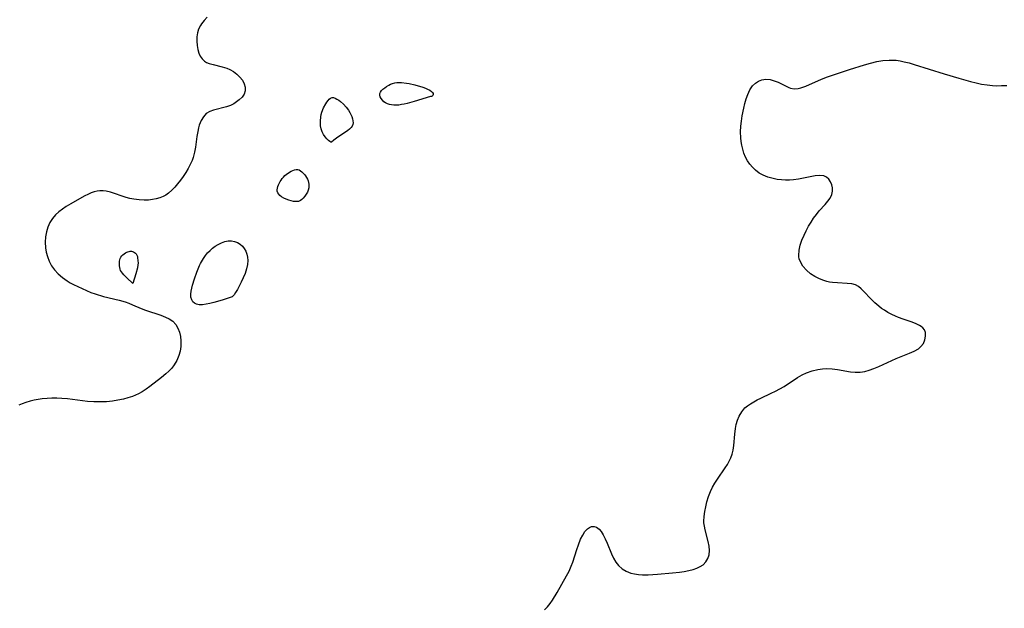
# Model space of a CAD drawing. Header units: metres. Extents: x 1073367 to 1082519, y 1569854 to 1574957.
# Tile 368 of 656: x 1076024 to 1076322, y 1574288 to 1574466. Entities that reach past the tile are written whole.
import ezdxf

# ---------------------------------------------------------------- set-up
doc = ezdxf.new("R2010")
doc.units = ezdxf.units.M
doc.layers.add('CGG_CurvaNivelLidar_v1', color=253, linetype='Continuous', lineweight=30)

msp = doc.modelspace()

# ---------------------------------------------------------------- linework, layer by layer
at = {"layer": 'CGG_CurvaNivelLidar_v1'}
for p, q in [((1076080.9846, 1574466.4441, 66.5), (1076080.0432, 1574465.463, 66.5)), ((1076078.9227, 1574463.9464, 66.5), (1076078.3393, 1574462.7875, 66.5)), ((1076079.2361, 1574464.4259, 66.5), (1076078.9227, 1574463.9464, 66.5)), ((1076080.0432, 1574465.463, 66.5), (1076079.2361, 1574464.4259, 66.5)), ((1076078.018, 1574461.6685, 66.5), (1076077.8409, 1574460.432, 66.5)), ((1076078.3393, 1574462.7875, 66.5), (1076078.018, 1574461.6685, 66.5)), ((1076077.8409, 1574460.432, 66.5), (1076077.7989, 1574459.1641, 66.5)), ((1076077.7989, 1574459.1641, 66.5), (1076077.8831, 1574457.8996, 66.5)), ((1076077.8831, 1574457.8996, 66.5), (1076078.093, 1574456.6739, 66.5)), ((1076078.093, 1574456.6739, 66.5), (1076078.4368, 1574455.5244, 66.5)), ((1076078.4368, 1574455.5244, 66.5), (1076078.8313, 1574454.6584, 66.5)), ((1076078.8313, 1574454.6584, 66.5), (1076079.3982, 1574453.8025, 66.5)), ((1076079.3982, 1574453.8025, 66.5), (1076080.1052, 1574453.1213, 66.5)), ((1076080.1052, 1574453.1213, 66.5), (1076080.7746, 1574452.7261, 66.5)), ((1076080.7746, 1574452.7261, 66.5), (1076081.5323, 1574452.4231, 66.5)), ((1076081.5323, 1574452.4231, 66.5), (1076082.7795, 1574452.0612, 66.5)), ((1076082.7795, 1574452.0612, 66.5), (1076085.5144, 1574451.3975, 66.5)), ((1076275.3637, 1574450.6369, 67), (1076279.8632, 1574452.0385, 67)), ((1076279.8632, 1574452.0385, 67), (1076281.7048, 1574452.5547, 67)), ((1076281.7048, 1574452.5547, 67), (1076283.5484, 1574452.9871, 67)), ((1076283.5484, 1574452.9871, 67), (1076285.4215, 1574453.3003, 67)), ((1076285.4215, 1574453.3003, 67), (1076287.2948, 1574453.4493, 67)), ((1076287.2948, 1574453.4493, 67), (1076288.3715, 1574453.4433, 67)), ((1076288.3715, 1574453.4433, 67), (1076289.4288, 1574453.3651, 67)), ((1076289.4288, 1574453.3651, 67), (1076290.6289, 1574453.194, 67)), ((1076290.6289, 1574453.194, 67), (1076291.8246, 1574452.9517, 67)), ((1076291.8246, 1574452.9517, 67), (1076293.364, 1574452.5608, 67)), ((1076293.364, 1574452.5608, 67), (1076294.9036, 1574452.1098, 67)), ((1076294.9036, 1574452.1098, 67), (1076303.9904, 1574449.2336, 67)), ((1076085.5144, 1574451.3975, 66.5), (1076086.8854, 1574450.9781, 66.5)), ((1076086.8854, 1574450.9781, 66.5), (1076087.7855, 1574450.6117, 66.5)), ((1076087.7855, 1574450.6117, 66.5), (1076088.9269, 1574449.9701, 66.5)), ((1076088.9269, 1574449.9701, 66.5), (1076089.9584, 1574449.1868, 66.5)), ((1076089.9584, 1574449.1868, 66.5), (1076090.8604, 1574448.2975, 66.5)), ((1076268.6345, 1574448.3285, 67), (1076270.4515, 1574448.9942, 67)), ((1076270.4515, 1574448.9942, 67), (1076275.3637, 1574450.6369, 67)), ((1076303.9904, 1574449.2336, 67), (1076308.4464, 1574447.9419, 67)), ((1076090.8604, 1574448.2975, 66.5), (1076091.605, 1574447.3328, 66.5)), ((1076091.605, 1574447.3328, 66.5), (1076092.1746, 1574446.2797, 66.5)), ((1076092.1746, 1574446.2797, 66.5), (1076092.4914, 1574445.2125, 66.5)), ((1076135.2548, 1574445.4758, 66.5), (1076135.878, 1574445.8271, 66.5)), ((1076135.878, 1574445.8271, 66.5), (1076136.4665, 1574446.1048, 66.5)), ((1076136.4665, 1574446.1048, 66.5), (1076137.0773, 1574446.3409, 66.5)), ((1076137.0773, 1574446.3409, 66.5), (1076137.706, 1574446.5264, 66.5)), ((1076137.706, 1574446.5264, 66.5), (1076138.3499, 1574446.6492, 66.5)), ((1076138.3499, 1574446.6492, 66.5), (1076139.0713, 1574446.7007, 66.5)), ((1076139.0713, 1574446.7007, 66.5), (1076139.8043, 1574446.6801, 66.5)), ((1076139.8043, 1574446.6801, 66.5), (1076141.2907, 1574446.4902, 66.5)), ((1076141.2907, 1574446.4902, 66.5), (1076142.1129, 1574446.3303, 66.5)), ((1076142.1129, 1574446.3303, 66.5), (1076143.7571, 1574445.9418, 66.5)), ((1076143.7571, 1574445.9418, 66.5), (1076146.1873, 1574445.2571, 66.5)), ((1076245.2103, 1574444.4641, 67), (1076246.0203, 1574445.6682, 67)), ((1076246.0203, 1574445.6682, 67), (1076246.8448, 1574446.4872, 67)), ((1076246.8448, 1574446.4872, 67), (1076247.7813, 1574447.1047, 67)), ((1076247.7813, 1574447.1047, 67), (1076248.8057, 1574447.496, 67)), ((1076248.8057, 1574447.496, 67), (1076250.0309, 1574447.6435, 67)), ((1076250.0309, 1574447.6435, 67), (1076251.2958, 1574447.5273, 67)), ((1076251.2958, 1574447.5273, 67), (1076252.5574, 1574447.1972, 67)), ((1076252.5574, 1574447.1972, 67), (1076253.7269, 1574446.7259, 67)), ((1076253.7269, 1574446.7259, 67), (1076255.943, 1574445.6149, 67)), ((1076255.943, 1574445.6149, 67), (1076256.9875, 1574445.1249, 67)), ((1076262.0597, 1574445.5298, 67), (1076266.8695, 1574447.627, 67)), ((1076266.8695, 1574447.627, 67), (1076268.6345, 1574448.3285, 67)), ((1076308.4464, 1574447.9419, 67), (1076311.8945, 1574447.0009, 67)), ((1076311.8945, 1574447.0009, 67), (1076313.603, 1574446.5747, 67)), ((1076313.603, 1574446.5747, 67), (1076315.3131, 1574446.2021, 67)), ((1076315.3131, 1574446.2021, 67), (1076317.0282, 1574445.9105, 67)), ((1076317.0282, 1574445.9105, 67), (1076318.6063, 1574445.7413, 67)), ((1076318.6063, 1574445.7413, 67), (1076319.8118, 1574445.6883, 67)), ((1076319.8118, 1574445.6883, 67), (1076321.3554, 1574445.7027, 67)), ((1076321.3554, 1574445.7027, 67), (1076322.9053, 1574445.7857, 67)), ((1076092.1505, 1574443.1794, 66.5), (1076091.5093, 1574442.2533, 66.5)), ((1076092.4983, 1574444.1688, 66.5), (1076092.1505, 1574443.1794, 66.5)), ((1076092.4914, 1574445.2125, 66.5), (1076092.4983, 1574444.1688, 66.5)), ((1076133.2095, 1574442.7844, 66.5), (1076133.2147, 1574443.2853, 66.5)), ((1076133.3523, 1574442.2747, 66.5), (1076133.2095, 1574442.7844, 66.5)), ((1076133.2147, 1574443.2853, 66.5), (1076133.3961, 1574443.7718, 66.5)), ((1076133.3961, 1574443.7718, 66.5), (1076133.7236, 1574444.2348, 66.5)), ((1076133.7236, 1574444.2348, 66.5), (1076134.16, 1574444.6745, 66.5)), ((1076134.16, 1574444.6745, 66.5), (1076134.6772, 1574445.0895, 66.5)), ((1076134.6772, 1574445.0895, 66.5), (1076135.2548, 1574445.4758, 66.5)), ((1076146.1873, 1574445.2571, 66.5), (1076146.994, 1574444.9637, 66.5)), ((1076146.994, 1574444.9637, 66.5), (1076147.6754, 1574444.6632, 66.5)), ((1076147.6754, 1574444.6632, 66.5), (1076148.286, 1574444.3338, 66.5)), ((1076148.286, 1574444.3338, 66.5), (1076148.8456, 1574443.9367, 66.5)), ((1076148.8456, 1574443.9367, 66.5), (1076149.1557, 1574443.6154, 66.5)), ((1076149.2271, 1574442.7664, 66.5), (1076149.0277, 1574442.5713, 66.5)), ((1076149.1557, 1574443.6154, 66.5), (1076149.3256, 1574443.3022, 66.5)), ((1076149.3436, 1574443.0111, 66.5), (1076149.2271, 1574442.7664, 66.5)), ((1076149.3256, 1574443.3022, 66.5), (1076149.3436, 1574443.0111, 66.5)), ((1076244.0871, 1574441.7371, 67), (1076244.5558, 1574443.0658, 67)), ((1076244.5558, 1574443.0658, 67), (1076245.2103, 1574444.4641, 67)), ((1076256.9875, 1574445.1249, 67), (1076257.4408, 1574444.949, 67)), ((1076257.4408, 1574444.949, 67), (1076258.5806, 1574444.6991, 67)), ((1076258.5806, 1574444.6991, 67), (1076259.8114, 1574444.8032, 67)), ((1076259.8114, 1574444.8032, 67), (1076260.6343, 1574445.0142, 67)), ((1076260.6343, 1574445.0142, 67), (1076262.0597, 1574445.5298, 67)), ((1076088.0527, 1574439.7506, 66.5), (1076086.7982, 1574439.2941, 66.5)), ((1076088.9919, 1574440.2215, 66.5), (1076088.0527, 1574439.7506, 66.5)), ((1076089.8616, 1574440.7761, 66.5), (1076088.9919, 1574440.2215, 66.5)), ((1076090.6501, 1574441.3951, 66.5), (1076089.8616, 1574440.7761, 66.5)), ((1076091.5093, 1574442.2533, 66.5), (1076090.6501, 1574441.3951, 66.5)), ((1076116.1956, 1574438.964, 66.5), (1076116.8227, 1574440.1882, 66.5)), ((1076116.8227, 1574440.1882, 66.5), (1076117.1653, 1574440.7414, 66.5)), ((1076117.1653, 1574440.7414, 66.5), (1076117.5259, 1574441.2361, 66.5)), ((1076117.5259, 1574441.2361, 66.5), (1076117.906, 1574441.6509, 66.5)), ((1076117.906, 1574441.6509, 66.5), (1076118.309, 1574441.9575, 66.5)), ((1076118.309, 1574441.9575, 66.5), (1076118.7404, 1574442.1189, 66.5)), ((1076118.7404, 1574442.1189, 66.5), (1076119.2134, 1574442.1034, 66.5)), ((1076119.2134, 1574442.1034, 66.5), (1076119.713, 1574441.9389, 66.5)), ((1076119.713, 1574441.9389, 66.5), (1076120.2306, 1574441.6647, 66.5)), ((1076120.2306, 1574441.6647, 66.5), (1076120.7587, 1574441.31, 66.5)), ((1076120.7587, 1574441.31, 66.5), (1076121.2907, 1574440.8963, 66.5)), ((1076121.2907, 1574440.8963, 66.5), (1076122.207, 1574440.0741, 66.5)), ((1076122.207, 1574440.0741, 66.5), (1076123.0646, 1574439.1509, 66.5)), ((1076133.6126, 1574441.7721, 66.5), (1076133.3523, 1574442.2747, 66.5)), ((1076133.9692, 1574441.2937, 66.5), (1076133.6126, 1574441.7721, 66.5)), ((1076134.409, 1574440.8588, 66.5), (1076133.9692, 1574441.2937, 66.5)), ((1076134.9262, 1574440.4908, 66.5), (1076134.409, 1574440.8588, 66.5)), ((1076135.4962, 1574440.2179, 66.5), (1076134.9262, 1574440.4908, 66.5)), ((1076136.1203, 1574440.0195, 66.5), (1076135.4962, 1574440.2179, 66.5)), ((1076136.7836, 1574439.8862, 66.5), (1076136.1203, 1574440.0195, 66.5)), ((1076137.4744, 1574439.8125, 66.5), (1076136.7836, 1574439.8862, 66.5)), ((1076138.1834, 1574439.798, 66.5), (1076137.4744, 1574439.8125, 66.5)), ((1076138.9656, 1574439.8489, 66.5), (1076138.1834, 1574439.798, 66.5)), ((1076139.7559, 1574439.9554, 66.5), (1076138.9656, 1574439.8489, 66.5)), ((1076140.5722, 1574440.1093, 66.5), (1076139.7559, 1574439.9554, 66.5)), ((1076141.502, 1574440.3269, 66.5), (1076140.5722, 1574440.1093, 66.5)), ((1076143.5729, 1574440.891, 66.5), (1076141.502, 1574440.3269, 66.5)), ((1076148.5, 1574442.391, 66.5), (1076143.5729, 1574440.891, 66.5)), ((1076148.6342, 1574442.3906, 66.5), (1076148.5, 1574442.391, 66.5)), ((1076148.7997, 1574442.4405, 66.5), (1076148.6342, 1574442.3906, 66.5)), ((1076149.0277, 1574442.5713, 66.5), (1076148.7997, 1574442.4405, 66.5)), ((1076243.3486, 1574438.877, 67), (1076243.6899, 1574440.3328, 67)), ((1076243.6899, 1574440.3328, 67), (1076244.0871, 1574441.7371, 67)), ((1076080.6822, 1574437.2452, 66.5), (1076079.7996, 1574436.3118, 66.5)), ((1076081.7158, 1574437.8632, 66.5), (1076080.6822, 1574437.2452, 66.5)), ((1076082.902, 1574438.2949, 66.5), (1076081.7158, 1574437.8632, 66.5)), ((1076086.7982, 1574439.2941, 66.5), (1076082.902, 1574438.2949, 66.5)), ((1076115.3492, 1574436.3092, 66.5), (1076115.479, 1574436.951, 66.5)), ((1076115.479, 1574436.951, 66.5), (1076115.6759, 1574437.64, 66.5)), ((1076115.6759, 1574437.64, 66.5), (1076116.1956, 1574438.964, 66.5)), ((1076123.0646, 1574439.1509, 66.5), (1076123.7252, 1574438.2437, 66.5)), ((1076123.7252, 1574438.2437, 66.5), (1076124.0903, 1574437.6241, 66.5)), ((1076124.0903, 1574437.6241, 66.5), (1076124.4131, 1574436.9902, 66.5)), ((1076124.4131, 1574436.9902, 66.5), (1076124.6902, 1574436.3515, 66.5)), ((1076242.8844, 1574436.5518, 67), (1076243.3486, 1574438.877, 67)), ((1076078.5862, 1574433.7765, 66.5), (1076078.3417, 1574432.908, 66.5)), ((1076079.1121, 1574435.1348, 66.5), (1076078.5862, 1574433.7765, 66.5)), ((1076079.7996, 1574436.3118, 66.5), (1076079.1121, 1574435.1348, 66.5)), ((1076115.2099, 1574434.3243, 66.5), (1076115.2133, 1574435.0018, 66.5)), ((1076115.2865, 1574433.5831, 66.5), (1076115.2099, 1574434.3243, 66.5)), ((1076115.2133, 1574435.0018, 66.5), (1076115.3492, 1574436.3092, 66.5)), ((1076124.6902, 1574436.3515, 66.5), (1076124.9128, 1574435.7172, 66.5)), ((1076125.0609, 1574433.9445, 66.5), (1076124.8596, 1574433.47, 66.5)), ((1076124.9128, 1574435.7172, 66.5), (1076125.0659, 1574435.0968, 66.5)), ((1076125.1264, 1574434.5014, 66.5), (1076125.0609, 1574433.9445, 66.5)), ((1076125.0659, 1574435.0968, 66.5), (1076125.1264, 1574434.5014, 66.5)), ((1076242.4473, 1574433.4317, 67), (1076242.6271, 1574434.9994, 67)), ((1076242.6271, 1574434.9994, 67), (1076242.8844, 1574436.5518, 67)), ((1076078.1079, 1574431.8152, 66.5), (1076077.8697, 1574430.29, 66.5)), ((1076078.3417, 1574432.908, 66.5), (1076078.1079, 1574431.8152, 66.5)), ((1076115.477, 1574432.683, 66.5), (1076115.2865, 1574433.5831, 66.5)), ((1076115.7715, 1574431.7846, 66.5), (1076115.477, 1574432.683, 66.5)), ((1076116.1624, 1574430.9363, 66.5), (1076115.7715, 1574431.7846, 66.5)), ((1076116.6383, 1574430.1835, 66.5), (1076116.1624, 1574430.9363, 66.5)), ((1076122.7726, 1574431.5934, 66.5), (1076120.528, 1574430.0837, 66.5)), ((1076123.4715, 1574432.0951, 66.5), (1076122.7726, 1574431.5934, 66.5)), ((1076124.0756, 1574432.5779, 66.5), (1076123.4715, 1574432.0951, 66.5)), ((1076124.5414, 1574433.0313, 66.5), (1076124.0756, 1574432.5779, 66.5)), ((1076124.8596, 1574433.47, 66.5), (1076124.5414, 1574433.0313, 66.5)), ((1076242.3769, 1574431.6899, 67), (1076242.4473, 1574433.4317, 67)), ((1076242.4443, 1574429.9532, 67), (1076242.3769, 1574431.6899, 67)), ((1076077.8697, 1574430.29, 66.5), (1076077.4558, 1574427.1371, 66.5)), ((1076117.1379, 1574429.5952, 66.5), (1076116.6383, 1574430.1835, 66.5)), ((1076117.6336, 1574429.1316, 66.5), (1076117.1379, 1574429.5952, 66.5)), ((1076118.0652, 1574428.7993, 66.5), (1076117.6336, 1574429.1316, 66.5)), ((1076118.3735, 1574428.6063, 66.5), (1076118.0652, 1574428.7993, 66.5)), ((1076118.5, 1574428.565, 66.5), (1076118.3735, 1574428.6063, 66.5)), ((1076118.564, 1574428.6551, 66.5), (1076118.5, 1574428.565, 66.5)), ((1076119.278, 1574429.2048, 66.5), (1076118.564, 1574428.6551, 66.5)), ((1076120.528, 1574430.0837, 66.5), (1076119.278, 1574429.2048, 66.5)), ((1076242.5641, 1574428.8214, 67), (1076242.4443, 1574429.9532, 67)), ((1076242.7416, 1574427.7059, 67), (1076242.5641, 1574428.8214, 67)), ((1076243.0143, 1574426.4629, 67), (1076242.7416, 1574427.7059, 67)), ((1076077.1735, 1574425.5599, 66.5), (1076076.7657, 1574424.0148, 66.5)), ((1076077.4558, 1574427.1371, 66.5), (1076077.1735, 1574425.5599, 66.5)), ((1076243.3727, 1574425.26, 67), (1076243.0143, 1574426.4629, 67)), ((1076243.8331, 1574424.11, 67), (1076243.3727, 1574425.26, 67)), ((1076075.8586, 1574421.8319, 66.5), (1076075.1947, 1574420.6073, 66.5)), ((1076076.4294, 1574423.0909, 66.5), (1076075.8586, 1574421.8319, 66.5)), ((1076076.7657, 1574424.0148, 66.5), (1076076.4294, 1574423.0909, 66.5)), ((1076244.4236, 1574423.0028, 67), (1076243.8331, 1574424.11, 67)), ((1076245.1263, 1574421.9705, 67), (1076244.4236, 1574423.0028, 67)), ((1076245.93, 1574421.0201, 67), (1076245.1263, 1574421.9705, 67)), ((1076074.4606, 1574419.414, 66.5), (1076073.6759, 1574418.2509, 66.5)), ((1076075.1947, 1574420.6073, 66.5), (1076074.4606, 1574419.414, 66.5)), ((1076104.4438, 1574418.4797, 66.5), (1076104.9035, 1574418.8645, 66.5)), ((1076104.9035, 1574418.8645, 66.5), (1076105.8817, 1574419.5362, 66.5)), ((1076105.8817, 1574419.5362, 66.5), (1076106.385, 1574419.8183, 66.5)), ((1076106.385, 1574419.8183, 66.5), (1076106.8896, 1574420.0546, 66.5)), ((1076106.8896, 1574420.0546, 66.5), (1076107.3898, 1574420.2317, 66.5)), ((1076107.3898, 1574420.2317, 66.5), (1076107.8798, 1574420.33, 66.5)), ((1076107.8798, 1574420.33, 66.5), (1076108.3528, 1574420.3228, 66.5)), ((1076108.3528, 1574420.3228, 66.5), (1076108.7942, 1574420.1912, 66.5)), ((1076108.7942, 1574420.1912, 66.5), (1076109.2152, 1574419.9569, 66.5)), ((1076109.2152, 1574419.9569, 66.5), (1076109.618, 1574419.6454, 66.5)), ((1076109.618, 1574419.6454, 66.5), (1076110.0028, 1574419.2761, 66.5)), ((1076110.0028, 1574419.2761, 66.5), (1076110.368, 1574418.863, 66.5)), ((1076110.368, 1574418.863, 66.5), (1076110.7097, 1574418.416, 66.5)), ((1076246.9084, 1574420.0912, 67), (1076245.93, 1574421.0201, 67)), ((1076247.9859, 1574419.2819, 67), (1076246.9084, 1574420.0912, 67)), ((1076249.1553, 1574418.6085, 67), (1076247.9859, 1574419.2819, 67)), ((1076072.007, 1574416.0363, 66.5), (1076071.1289, 1574415.0073, 66.5)), ((1076072.8566, 1574417.1223, 66.5), (1076072.007, 1574416.0363, 66.5)), ((1076073.6759, 1574418.2509, 66.5), (1076072.8566, 1574417.1223, 66.5)), ((1076102.5232, 1574415.6885, 66.5), (1076103.0206, 1574416.6787, 66.5)), ((1076103.0206, 1574416.6787, 66.5), (1076103.3192, 1574417.1603, 66.5)), ((1076103.3192, 1574417.1603, 66.5), (1076103.6502, 1574417.6234, 66.5)), ((1076103.6502, 1574417.6234, 66.5), (1076104.017, 1574418.0593, 66.5)), ((1076104.017, 1574418.0593, 66.5), (1076104.4438, 1574418.4797, 66.5)), ((1076110.7097, 1574418.416, 66.5), (1076111.0213, 1574417.9414, 66.5)), ((1076111.0213, 1574417.9414, 66.5), (1076111.2926, 1574417.4425, 66.5)), ((1076111.2926, 1574417.4425, 66.5), (1076111.5092, 1574416.9199, 66.5)), ((1076111.5092, 1574416.9199, 66.5), (1076111.6498, 1574416.4093, 66.5)), ((1076111.6498, 1574416.4093, 66.5), (1076111.7348, 1574415.8837, 66.5)), ((1076111.7348, 1574415.8837, 66.5), (1076111.7678, 1574415.346, 66.5)), ((1076250.6343, 1574418.0067, 67), (1076249.1553, 1574418.6085, 67)), ((1076252.1988, 1574417.5736, 67), (1076250.6343, 1574418.0067, 67)), ((1076253.4426, 1574417.3327, 67), (1076252.1988, 1574417.5736, 67)), ((1076254.7073, 1574417.17, 67), (1076253.4426, 1574417.3327, 67)), ((1076255.9829, 1574417.0898, 67), (1076254.7073, 1574417.17, 67)), ((1076257.1697, 1574417.0941, 67), (1076255.9829, 1574417.0898, 67)), ((1076258.3489, 1574417.1739, 67), (1076257.1697, 1574417.0941, 67)), ((1076259.9112, 1574417.3906, 67), (1076258.3489, 1574417.1739, 67)), ((1076264.9317, 1574418.4159, 67), (1076259.9112, 1574417.3906, 67)), ((1076266.3288, 1574418.5463, 67), (1076264.9317, 1574418.4159, 67)), ((1076267.5487, 1574418.3857, 67), (1076266.3288, 1574418.5463, 67)), ((1076268.363, 1574417.9812, 67), (1076267.5487, 1574418.3857, 67)), ((1076269.0393, 1574417.3673, 67), (1076268.363, 1574417.9812, 67)), ((1076269.5776, 1574416.5989, 67), (1076269.0393, 1574417.3673, 67)), ((1076269.9704, 1574415.7234, 67), (1076269.5776, 1574416.5989, 67)), ((1076045.0091, 1574412.9004, 66.5), (1076043.7308, 1574412.2651, 66.5)), ((1076045.8869, 1574413.2737, 66.5), (1076045.0091, 1574412.9004, 66.5)), ((1076046.7704, 1574413.5764, 66.5), (1076045.8869, 1574413.2737, 66.5)), ((1076047.6378, 1574413.7855, 66.5), (1076046.7704, 1574413.5764, 66.5)), ((1076048.5148, 1574413.8959, 66.5), (1076047.6378, 1574413.7855, 66.5)), ((1076049.4634, 1574413.8938, 66.5), (1076048.5148, 1574413.8959, 66.5)), ((1076050.4171, 1574413.7792, 66.5), (1076049.4634, 1574413.8938, 66.5)), ((1076051.6865, 1574413.4854, 66.5), (1076050.4171, 1574413.7792, 66.5)), ((1076052.9643, 1574413.0836, 66.5), (1076051.6865, 1574413.4854, 66.5)), ((1076055.2359, 1574412.2912, 66.5), (1076052.9643, 1574413.0836, 66.5)), ((1076069.278, 1574413.2015, 66.5), (1076068.4738, 1574412.6186, 66.5)), ((1076070.2216, 1574414.0533, 66.5), (1076069.278, 1574413.2015, 66.5)), ((1076071.1289, 1574415.0073, 66.5), (1076070.2216, 1574414.0533, 66.5)), ((1076102.1336, 1574414.227, 66.5), (1076102.1987, 1574414.7027, 66.5)), ((1076102.1626, 1574413.7729, 66.5), (1076102.1336, 1574414.227, 66.5)), ((1076102.3235, 1574413.3124, 66.5), (1076102.1626, 1574413.7729, 66.5)), ((1076102.1987, 1574414.7027, 66.5), (1076102.3342, 1574415.192, 66.5)), ((1076102.5969, 1574412.8819, 66.5), (1076102.3235, 1574413.3124, 66.5)), ((1076102.3342, 1574415.192, 66.5), (1076102.5232, 1574415.6885, 66.5)), ((1076102.9691, 1574412.4726, 66.5), (1076102.5969, 1574412.8819, 66.5)), ((1076110.9555, 1574412.8446, 66.5), (1076110.5192, 1574412.2416, 66.5)), ((1076111.3181, 1574413.4975, 66.5), (1076110.9555, 1574412.8446, 66.5)), ((1076111.565, 1574414.1317, 66.5), (1076111.3181, 1574413.4975, 66.5)), ((1076111.7151, 1574414.758, 66.5), (1076111.565, 1574414.1317, 66.5)), ((1076111.7678, 1574415.346, 66.5), (1076111.7151, 1574414.758, 66.5)), ((1076269.9573, 1574412.7357, 67), (1076270.2115, 1574413.7777, 67)), ((1076270.1986, 1574414.772, 67), (1076269.9704, 1574415.7234, 67)), ((1076270.2115, 1574413.7777, 67), (1076270.1986, 1574414.772, 67)), ((1076039.707, 1574409.9974, 66.5), (1076038.2796, 1574409.1403, 66.5)), ((1076043.7308, 1574412.2651, 66.5), (1076039.707, 1574409.9974, 66.5)), ((1076056.4013, 1574411.9206, 66.5), (1076055.2359, 1574412.2912, 66.5)), ((1076057.5683, 1574411.6114, 66.5), (1076056.4013, 1574411.9206, 66.5)), ((1076058.7517, 1574411.3653, 66.5), (1076057.5683, 1574411.6114, 66.5)), ((1076060.3481, 1574411.1436, 66.5), (1076058.7517, 1574411.3653, 66.5)), ((1076061.9386, 1574411.061, 66.5), (1076060.3481, 1574411.1436, 66.5)), ((1076063.1696, 1574411.1048, 66.5), (1076061.9386, 1574411.061, 66.5)), ((1076064.374, 1574411.2386, 66.5), (1076063.1696, 1574411.1048, 66.5)), ((1076065.5407, 1574411.4557, 66.5), (1076064.374, 1574411.2386, 66.5)), ((1076066.6067, 1574411.7433, 66.5), (1076065.5407, 1574411.4557, 66.5)), ((1076067.6162, 1574412.14, 66.5), (1076066.6067, 1574411.7433, 66.5)), ((1076068.4738, 1574412.6186, 66.5), (1076067.6162, 1574412.14, 66.5)), ((1076103.491, 1574412.0646, 66.5), (1076102.9691, 1574412.4726, 66.5)), ((1076104.1345, 1574411.6746, 66.5), (1076103.491, 1574412.0646, 66.5)), ((1076104.858, 1574411.3242, 66.5), (1076104.1345, 1574411.6746, 66.5)), ((1076105.6205, 1574411.0348, 66.5), (1076104.858, 1574411.3242, 66.5)), ((1076106.3817, 1574410.8246, 66.5), (1076105.6205, 1574411.0348, 66.5)), ((1076107.0495, 1574410.707, 66.5), (1076106.3817, 1574410.8246, 66.5)), ((1076107.6384, 1574410.6499, 66.5), (1076107.0495, 1574410.707, 66.5)), ((1076108.1059, 1574410.6351, 66.5), (1076107.6384, 1574410.6499, 66.5)), ((1076108.5, 1574410.6664, 66.5), (1076108.1059, 1574410.6351, 66.5)), ((1076108.5871, 1574410.6757, 66.5), (1076108.5, 1574410.6664, 66.5)), ((1076108.8197, 1574410.7837, 66.5), (1076108.5871, 1574410.6757, 66.5)), ((1076109.158, 1574410.9855, 66.5), (1076108.8197, 1574410.7837, 66.5)), ((1076109.5624, 1574411.2799, 66.5), (1076109.158, 1574410.9855, 66.5)), ((1076110.0432, 1574411.7127, 66.5), (1076109.5624, 1574411.2799, 66.5)), ((1076110.5192, 1574412.2416, 66.5), (1076110.0432, 1574411.7127, 66.5)), ((1076267.9951, 1574409.7809, 67), (1076268.7932, 1574410.7335, 67)), ((1076268.7932, 1574410.7335, 67), (1076269.4584, 1574411.6986, 67)), ((1076269.4584, 1574411.6986, 67), (1076269.9573, 1574412.7357, 67)), ((1076036.0673, 1574407.5558, 66.5), (1076035.089, 1574406.6458, 66.5)), ((1076037.1404, 1574408.3804, 66.5), (1076036.0673, 1574407.5558, 66.5)), ((1076038.2796, 1574409.1403, 66.5), (1076037.1404, 1574408.3804, 66.5)), ((1076265.2934, 1574406.7654, 67), (1076266.1929, 1574407.8198, 67)), ((1076266.1929, 1574407.8198, 67), (1076267.9951, 1574409.7809, 67)), ((1076033.3603, 1574404.2653, 66.5), (1076032.7552, 1574402.9251, 66.5)), ((1076034.1429, 1574405.5116, 66.5), (1076033.3603, 1574404.2653, 66.5)), ((1076035.089, 1574406.6458, 66.5), (1076034.1429, 1574405.5116, 66.5)), ((1076262.9521, 1574403.2039, 67), (1076263.676, 1574404.4446, 67)), ((1076263.676, 1574404.4446, 67), (1076264.4551, 1574405.6381, 67)), ((1076264.4551, 1574405.6381, 67), (1076265.2934, 1574406.7654, 67)), ((1076032.3326, 1574401.4716, 66.5), (1076032.0829, 1574399.9622, 66.5)), ((1076032.7552, 1574402.9251, 66.5), (1076032.3326, 1574401.4716, 66.5)), ((1076261.5619, 1574400.4346, 67), (1076262.2274, 1574401.8261, 67)), ((1076262.2274, 1574401.8261, 67), (1076262.9521, 1574403.2039, 67)), ((1076032.0829, 1574399.9622, 66.5), (1076031.981, 1574398.3136, 66.5)), ((1076031.981, 1574398.3136, 66.5), (1076032.055, 1574396.6583, 66.5)), ((1076084.2675, 1574397.7009, 66.5), (1076085.2657, 1574398.1817, 66.5)), ((1076085.2657, 1574398.1817, 66.5), (1076086.2937, 1574398.5252, 66.5)), ((1076086.2937, 1574398.5252, 66.5), (1076087.3295, 1574398.7177, 66.5)), ((1076087.3295, 1574398.7177, 66.5), (1076088.3511, 1574398.7305, 66.5)), ((1076088.3511, 1574398.7305, 66.5), (1076089.2741, 1574398.5533, 66.5)), ((1076089.2741, 1574398.5533, 66.5), (1076090.1474, 1574398.2113, 66.5)), ((1076090.1474, 1574398.2113, 66.5), (1076090.95, 1574397.7247, 66.5)), ((1076260.3835, 1574397.4163, 67), (1076260.9105, 1574398.9184, 67)), ((1076260.9105, 1574398.9184, 67), (1076261.5619, 1574400.4346, 67)), ((1076032.055, 1574396.6583, 66.5), (1076032.2635, 1574395.3008, 66.5)), ((1076032.2635, 1574395.3008, 66.5), (1076032.612, 1574393.9739, 66.5)), ((1076055.8139, 1574394.8613, 66.5), (1076056.1944, 1574395.1264, 66.5)), ((1076056.1944, 1574395.1264, 66.5), (1076056.5991, 1574395.3405, 66.5)), ((1076056.5991, 1574395.3405, 66.5), (1076056.9476, 1574395.4696, 66.5)), ((1076056.9476, 1574395.4696, 66.5), (1076057.3045, 1574395.5566, 66.5)), ((1076057.3045, 1574395.5566, 66.5), (1076057.663, 1574395.6017, 66.5)), ((1076057.663, 1574395.6017, 66.5), (1076058.0163, 1574395.6026, 66.5)), ((1076058.0163, 1574395.6026, 66.5), (1076058.3575, 1574395.5537, 66.5)), ((1076058.3575, 1574395.5537, 66.5), (1076058.6937, 1574395.4435, 66.5)), ((1076058.6937, 1574395.4435, 66.5), (1076059.0018, 1574395.2785, 66.5)), ((1076059.0018, 1574395.2785, 66.5), (1076059.274, 1574395.0642, 66.5)), ((1076059.274, 1574395.0642, 66.5), (1076059.4999, 1574394.8028, 66.5)), ((1076080.4361, 1574394.2807, 66.5), (1076081.1055, 1574395.0822, 66.5)), ((1076081.1055, 1574395.0822, 66.5), (1076081.8294, 1574395.8343, 66.5)), ((1076081.8294, 1574395.8343, 66.5), (1076082.6, 1574396.5303, 66.5)), ((1076082.6, 1574396.5303, 66.5), (1076083.4131, 1574397.1584, 66.5)), ((1076083.4131, 1574397.1584, 66.5), (1076084.2675, 1574397.7009, 66.5)), ((1076090.95, 1574397.7247, 66.5), (1076091.6544, 1574397.102, 66.5)), ((1076091.6544, 1574397.102, 66.5), (1076092.1953, 1574396.407, 66.5)), ((1076092.1953, 1574396.407, 66.5), (1076092.6278, 1574395.6201, 66.5)), ((1076092.6278, 1574395.6201, 66.5), (1076092.9518, 1574394.7626, 66.5)), ((1076259.97, 1574394.3474, 67), (1076260.0443, 1574395.935, 67)), ((1076260.0443, 1574395.935, 67), (1076260.3835, 1574397.4163, 67)), ((1076032.612, 1574393.9739, 66.5), (1076033.1659, 1574392.5618, 66.5)), ((1076033.1659, 1574392.5618, 66.5), (1076033.886, 1574391.2238, 66.5)), ((1076054.3853, 1574392.1118, 66.5), (1076054.4232, 1574392.5755, 66.5)), ((1076054.4231, 1574391.1668, 66.5), (1076054.3853, 1574392.1118, 66.5)), ((1076054.4232, 1574392.5755, 66.5), (1076054.5081, 1574393.0245, 66.5)), ((1076054.5081, 1574393.0245, 66.5), (1076054.6523, 1574393.4503, 66.5)), ((1076054.6523, 1574393.4503, 66.5), (1076054.8684, 1574393.8493, 66.5)), ((1076054.8684, 1574393.8493, 66.5), (1076055.1428, 1574394.2178, 66.5)), ((1076055.1428, 1574394.2178, 66.5), (1076055.4613, 1574394.5561, 66.5)), ((1076055.4613, 1574394.5561, 66.5), (1076055.8139, 1574394.8613, 66.5)), ((1076059.4999, 1574394.8028, 66.5), (1076059.6913, 1574394.4492, 66.5)), ((1076059.6913, 1574394.4492, 66.5), (1076059.8259, 1574394.0499, 66.5)), ((1076059.8259, 1574394.0499, 66.5), (1076059.9207, 1574393.6181, 66.5)), ((1076059.9207, 1574393.6181, 66.5), (1076060.0175, 1574392.8384, 66.5)), ((1076060.0301, 1574392.0263, 66.5), (1076059.9904, 1574391.5519, 66.5)), ((1076060.0175, 1574392.8384, 66.5), (1076060.0301, 1574392.0263, 66.5)), ((1076078.6348, 1574391.2807, 66.5), (1076078.9671, 1574391.9357, 66.5)), ((1076078.9671, 1574391.9357, 66.5), (1076079.8326, 1574393.432, 66.5)), ((1076079.8326, 1574393.432, 66.5), (1076080.4361, 1574394.2807, 66.5)), ((1076092.9518, 1574394.7626, 66.5), (1076093.1594, 1574393.8512, 66.5)), ((1076093.2402, 1574392.8184, 66.5), (1076093.1368, 1574391.633, 66.5)), ((1076093.1594, 1574393.8512, 66.5), (1076093.2402, 1574392.8184, 66.5)), ((1076260.0153, 1574393.9091, 67), (1076259.97, 1574394.3474, 67)), ((1076260.1214, 1574393.3533, 67), (1076260.0153, 1574393.9091, 67)), ((1076260.4557, 1574392.3816, 67), (1076260.1214, 1574393.3533, 67)), ((1076261.2391, 1574391.0666, 67), (1076260.4557, 1574392.3816, 67)), ((1076033.886, 1574391.2238, 66.5), (1076034.7658, 1574389.9787, 66.5)), ((1076034.7658, 1574389.9787, 66.5), (1076035.9091, 1574388.74, 66.5)), ((1076054.4953, 1574390.6974, 66.5), (1076054.4231, 1574391.1668, 66.5)), ((1076054.6075, 1574390.2385, 66.5), (1076054.4953, 1574390.6974, 66.5)), ((1076054.7687, 1574389.7974, 66.5), (1076054.6075, 1574390.2385, 66.5)), ((1076054.9907, 1574389.378, 66.5), (1076054.7687, 1574389.7974, 66.5)), ((1076055.308, 1574388.9336, 66.5), (1076054.9907, 1574389.378, 66.5)), ((1076059.8262, 1574390.5805, 66.5), (1076059.363, 1574388.777, 66.5)), ((1076059.9904, 1574391.5519, 66.5), (1076059.8262, 1574390.5805, 66.5)), ((1076077.116, 1574387.3073, 66.5), (1076077.8077, 1574389.3224, 66.5)), ((1076077.8077, 1574389.3224, 66.5), (1076078.2003, 1574390.3139, 66.5)), ((1076078.2003, 1574390.3139, 66.5), (1076078.6348, 1574391.2807, 66.5)), ((1076092.8547, 1574390.3116, 66.5), (1076092.4193, 1574388.9185, 66.5)), ((1076093.1368, 1574391.633, 66.5), (1076092.8547, 1574390.3116, 66.5)), ((1076262.2932, 1574389.8795, 67), (1076261.2391, 1574391.0666, 67)), ((1076263.5461, 1574388.8199, 67), (1076262.2932, 1574389.8795, 67)), ((1076035.9091, 1574388.74, 66.5), (1076037.206, 1574387.6292, 66.5)), ((1076037.206, 1574387.6292, 66.5), (1076038.6256, 1574386.642, 66.5)), ((1076038.6256, 1574386.642, 66.5), (1076039.538, 1574386.1007, 66.5)), ((1076039.538, 1574386.1007, 66.5), (1076040.4783, 1574385.5899, 66.5)), ((1076055.7065, 1574388.4662, 66.5), (1076055.308, 1574388.9336, 66.5)), ((1076056.6336, 1574387.5268, 66.5), (1076055.7065, 1574388.4662, 66.5)), ((1076058.5, 1574385.8584, 66.5), (1076056.6336, 1574387.5268, 66.5)), ((1076059.363, 1574388.777, 66.5), (1076058.5, 1574385.8584, 66.5)), ((1076076.5269, 1574385.3152, 66.5), (1076077.116, 1574387.3073, 66.5)), ((1076091.2879, 1574386.2702, 66.5), (1076090.6624, 1574385.0451, 66.5)), ((1076091.8883, 1574387.5762, 66.5), (1076091.2879, 1574386.2702, 66.5)), ((1076092.4193, 1574388.9185, 66.5), (1076091.8883, 1574387.5762, 66.5)), ((1076264.8816, 1574387.9344, 67), (1076263.5461, 1574388.8199, 67)), ((1076266.0272, 1574387.3255, 67), (1076264.8816, 1574387.9344, 67)), ((1076267.2201, 1574386.8241, 67), (1076266.0272, 1574387.3255, 67)), ((1076268.4487, 1574386.4494, 67), (1076267.2201, 1574386.8241, 67)), ((1076269.288, 1574386.2767, 67), (1076268.4487, 1574386.4494, 67)), ((1076270.1336, 1574386.1548, 67), (1076269.288, 1574386.2767, 67)), ((1076271.6978, 1574386.0156, 67), (1076270.1336, 1574386.1548, 67)), ((1076274.6645, 1574385.8774, 67), (1076271.6978, 1574386.0156, 67)), ((1076040.4783, 1574385.5899, 66.5), (1076043.0986, 1574384.3, 66.5)), ((1076043.0986, 1574384.3, 66.5), (1076044.4458, 1574383.7046, 66.5)), ((1076044.4458, 1574383.7046, 66.5), (1076045.7349, 1574383.1816, 66.5)), ((1076045.7349, 1574383.1816, 66.5), (1076047.0423, 1574382.7063, 66.5)), ((1076076.0163, 1574382.6001, 66.5), (1076076.1216, 1574383.5799, 66.5)), ((1076076.1216, 1574383.5799, 66.5), (1076076.2984, 1574384.4349, 66.5)), ((1076076.2984, 1574384.4349, 66.5), (1076076.5269, 1574385.3152, 66.5)), ((1076089.559, 1574383.1293, 66.5), (1076089.098, 1574382.4375, 66.5)), ((1076090.09, 1574384.0118, 66.5), (1076089.559, 1574383.1293, 66.5)), ((1076090.6624, 1574385.0451, 66.5), (1076090.09, 1574384.0118, 66.5)), ((1076275.9795, 1574385.7598, 67), (1076274.6645, 1574385.8774, 67)), ((1076277.1594, 1574385.4451, 67), (1076275.9795, 1574385.7598, 67)), ((1076278.016, 1574384.9566, 67), (1076277.1594, 1574385.4451, 67)), ((1076278.8166, 1574384.2877, 67), (1076278.016, 1574384.9566, 67)), ((1076279.5975, 1574383.4917, 67), (1076278.8166, 1574384.2877, 67)), ((1076281.8345, 1574381.0908, 67), (1076279.5975, 1574383.4917, 67)), ((1076047.0423, 1574382.7063, 66.5), (1076049.5981, 1574381.9364, 66.5)), ((1076049.5981, 1574381.9364, 66.5), (1076054.3624, 1574380.7781, 66.5)), ((1076054.3624, 1574380.7781, 66.5), (1076056.1267, 1574380.2771, 66.5)), ((1076056.1267, 1574380.2771, 66.5), (1076057.2578, 1574379.8826, 66.5)), ((1076076.0558, 1574381.6913, 66.5), (1076076.0163, 1574382.6001, 66.5)), ((1076076.2797, 1574380.8912, 66.5), (1076076.0558, 1574381.6913, 66.5)), ((1076076.6298, 1574380.3437, 66.5), (1076076.2797, 1574380.8912, 66.5)), ((1076077.1111, 1574379.9031, 66.5), (1076076.6298, 1574380.3437, 66.5)), ((1076082.9951, 1574380.1102, 66.5), (1076081.8023, 1574379.8139, 66.5)), ((1076085.4678, 1574380.8063, 66.5), (1076082.9951, 1574380.1102, 66.5)), ((1076088.5, 1574381.7892, 66.5), (1076085.4678, 1574380.8063, 66.5)), ((1076088.5474, 1574381.7867, 66.5), (1076088.5, 1574381.7892, 66.5)), ((1076088.6725, 1574381.9, 66.5), (1076088.5474, 1574381.7867, 66.5)), ((1076089.098, 1574382.4375, 66.5), (1076088.6725, 1574381.9, 66.5)), ((1076282.9591, 1574379.9924, 67), (1076281.8345, 1574381.0908, 67)), ((1076057.2578, 1574379.8826, 66.5), (1076058.3637, 1574379.4455, 66.5)), ((1076058.3637, 1574379.4455, 66.5), (1076060.9592, 1574378.3294, 66.5)), ((1076060.9592, 1574378.3294, 66.5), (1076062.2529, 1574377.8117, 66.5)), ((1076062.2529, 1574377.8117, 66.5), (1076066.9436, 1574376.2479, 66.5)), ((1076077.7421, 1574379.5851, 66.5), (1076077.1111, 1574379.9031, 66.5)), ((1076078.572, 1574379.4243, 66.5), (1076077.7421, 1574379.5851, 66.5)), ((1076079.5498, 1574379.4317, 66.5), (1076078.572, 1574379.4243, 66.5)), ((1076080.6403, 1574379.5749, 66.5), (1076079.5498, 1574379.4317, 66.5)), ((1076081.8023, 1574379.8139, 66.5), (1076080.6403, 1574379.5749, 66.5)), ((1076284.1805, 1574378.9485, 67), (1076282.9591, 1574379.9924, 67)), ((1076285.0072, 1574378.3401, 67), (1076284.1805, 1574378.9485, 67)), ((1076285.8725, 1574377.7688, 67), (1076285.0072, 1574378.3401, 67)), ((1076286.9638, 1574377.1186, 67), (1076285.8725, 1574377.7688, 67)), ((1076288.0886, 1574376.5182, 67), (1076286.9638, 1574377.1186, 67)), ((1076066.9436, 1574376.2479, 66.5), (1076068.2994, 1574375.7145, 66.5)), ((1076068.2994, 1574375.7145, 66.5), (1076069.4915, 1574375.1425, 66.5)), ((1076069.4915, 1574375.1425, 66.5), (1076070.5372, 1574374.4378, 66.5)), ((1076070.5372, 1574374.4378, 66.5), (1076071.4385, 1574373.4786, 66.5)), ((1076289.2374, 1574375.9724, 67), (1076288.0886, 1574376.5182, 67)), ((1076290.1724, 1574375.5774, 67), (1076289.2374, 1574375.9724, 67)), ((1076291.5678, 1574375.0618, 67), (1076290.1724, 1574375.5774, 67)), ((1076294.2557, 1574374.1558, 67), (1076291.5678, 1574375.0618, 67)), ((1076295.4719, 1574373.6878, 67), (1076294.2557, 1574374.1558, 67)), ((1076071.4385, 1574373.4786, 66.5), (1076072.1262, 1574372.3242, 66.5)), ((1076072.1262, 1574372.3242, 66.5), (1076072.5677, 1574371.1397, 66.5)), ((1076072.5677, 1574371.1397, 66.5), (1076072.85, 1574369.8644, 66.5)), ((1076296.5417, 1574373.1575, 67), (1076295.4719, 1574373.6878, 67)), ((1076297.0416, 1574372.8293, 67), (1076296.5417, 1574373.1575, 67)), ((1076297.469, 1574372.4686, 67), (1076297.0416, 1574372.8293, 67)), ((1076297.9702, 1574371.8281, 67), (1076297.469, 1574372.4686, 67)), ((1076298.2731, 1574371.0452, 67), (1076297.9702, 1574371.8281, 67)), ((1076072.85, 1574369.8644, 66.5), (1076072.988, 1574368.5295, 66.5)), ((1076072.988, 1574368.5295, 66.5), (1076072.9629, 1574366.8298, 66.5)), ((1076297.6833, 1574367.7329, 67), (1076298.1596, 1574368.8281, 67)), ((1076298.1596, 1574368.8281, 67), (1076298.3613, 1574369.9572, 67)), ((1076298.3613, 1574369.9572, 67), (1076298.2731, 1574371.0452, 67)), ((1076072.7723, 1574365.4342, 66.5), (1076072.4128, 1574364.0649, 66.5)), ((1076072.9629, 1574366.8298, 66.5), (1076072.7723, 1574365.4342, 66.5)), ((1076293.4299, 1574364.7392, 67), (1076294.8922, 1574365.3835, 67)), ((1076294.8922, 1574365.3835, 67), (1076296.1734, 1574366.1264, 67)), ((1076296.1734, 1574366.1264, 67), (1076296.9259, 1574366.7485, 67)), ((1076296.9259, 1574366.7485, 67), (1076297.6833, 1574367.7329, 67)), ((1076071.7945, 1574362.5971, 66.5), (1076070.9684, 1574361.2162, 66.5)), ((1076072.4128, 1574364.0649, 66.5), (1076071.7945, 1574362.5971, 66.5)), ((1076284.1573, 1574360.7832, 67), (1076289.3978, 1574363.1719, 67)), ((1076289.3978, 1574363.1719, 67), (1076293.4299, 1574364.7392, 67)), ((1076069.3949, 1574359.3392, 66.5), (1076068.4941, 1574358.4933, 66.5)), ((1076070.225, 1574360.2471, 66.5), (1076069.3949, 1574359.3392, 66.5)), ((1076070.9684, 1574361.2162, 66.5), (1076070.225, 1574360.2471, 66.5)), ((1076262.3183, 1574358.8653, 67), (1076264.0019, 1574359.4503, 67)), ((1076264.0019, 1574359.4503, 67), (1076265.7435, 1574359.8434, 67)), ((1076265.7435, 1574359.8434, 67), (1076267.1178, 1574360.0311, 67)), ((1076267.1178, 1574360.0311, 67), (1076268.5015, 1574360.1005, 67)), ((1076268.5015, 1574360.1005, 67), (1076270.1222, 1574360.0173, 67)), ((1076270.1222, 1574360.0173, 67), (1076271.7413, 1574359.8106, 67)), ((1076271.7413, 1574359.8106, 67), (1076275.6196, 1574359.174, 67)), ((1076275.6196, 1574359.174, 67), (1076277.0781, 1574359.026, 67)), ((1076278.5202, 1574359.0381, 67), (1076279.9251, 1574359.2607, 67)), ((1076279.9251, 1574359.2607, 67), (1076281.323, 1574359.6567, 67)), ((1076281.323, 1574359.6567, 67), (1076282.7212, 1574360.1741, 67)), ((1076282.7212, 1574360.1741, 67), (1076284.1573, 1574360.7832, 67)), ((1076067.1207, 1574357.3827, 66.5), (1076063.5667, 1574354.6546, 66.5)), ((1076068.4941, 1574358.4933, 66.5), (1076067.1207, 1574357.3827, 66.5)), ((1076255.5151, 1574354.7079, 67), (1076259.6312, 1574357.4212, 67)), ((1076259.6312, 1574357.4212, 67), (1076260.9532, 1574358.2007, 67)), ((1076260.9532, 1574358.2007, 67), (1076262.3183, 1574358.8653, 67)), ((1076277.0781, 1574359.026, 67), (1076278.5202, 1574359.0381, 67)), ((1076062.4679, 1574353.8557, 66.5), (1076061.3336, 1574353.1217, 66.5)), ((1076063.5667, 1574354.6546, 66.5), (1076062.4679, 1574353.8557, 66.5)), ((1076251.6619, 1574352.6347, 67), (1076252.9732, 1574353.2815, 67)), ((1076252.9732, 1574353.2815, 67), (1076254.2627, 1574353.9693, 67)), ((1076254.2627, 1574353.9693, 67), (1076255.5151, 1574354.7079, 67)), ((1076027.3524, 1574350.2715, 66.5), (1076026.1303, 1574349.8923, 66.5)), ((1076028.5916, 1574350.5733, 66.5), (1076027.3524, 1574350.2715, 66.5)), ((1076029.8008, 1574350.7855, 66.5), (1076028.5916, 1574350.5733, 66.5)), ((1076031.022, 1574350.94, 66.5), (1076029.8008, 1574350.7855, 66.5)), ((1076032.503, 1574351.0751, 66.5), (1076031.022, 1574350.94, 66.5)), ((1076033.9909, 1574351.1542, 66.5), (1076032.503, 1574351.0751, 66.5)), ((1076035.4804, 1574351.1674, 66.5), (1076033.9909, 1574351.1542, 66.5)), ((1076036.9665, 1574351.1011, 66.5), (1076035.4804, 1574351.1674, 66.5)), ((1076038.7112, 1574350.9221, 66.5), (1076036.9665, 1574351.1011, 66.5)), ((1076044.758, 1574350.1715, 66.5), (1076038.7112, 1574350.9221, 66.5)), ((1076052.2842, 1574350.2652, 66.5), (1076050.4752, 1574350.0859, 66.5)), ((1076053.9719, 1574350.5295, 66.5), (1076052.2842, 1574350.2652, 66.5)), ((1076055.6329, 1574350.8824, 66.5), (1076053.9719, 1574350.5295, 66.5)), ((1076056.996, 1574351.247, 66.5), (1076055.6329, 1574350.8824, 66.5)), ((1076058.3247, 1574351.685, 66.5), (1076056.996, 1574351.247, 66.5)), ((1076059.2488, 1574352.0514, 66.5), (1076058.3247, 1574351.685, 66.5)), ((1076060.146, 1574352.4666, 66.5), (1076059.2488, 1574352.0514, 66.5)), ((1076061.3336, 1574353.1217, 66.5), (1076060.146, 1574352.4666, 66.5)), ((1076246.339, 1574350.0838, 67), (1076247.417, 1574350.6517, 67)), ((1076247.417, 1574350.6517, 67), (1076248.541, 1574351.1961, 67)), ((1076248.541, 1574351.1961, 67), (1076251.6619, 1574352.6347, 67)), ((1076024.9264, 1574349.4452, 66.5), (1076023.9812, 1574349.0443, 66.5)), ((1076026.1303, 1574349.8923, 66.5), (1076024.9264, 1574349.4452, 66.5)), ((1076046.703, 1574350.0372, 66.5), (1076044.758, 1574350.1715, 66.5)), ((1076048.6544, 1574350.0085, 66.5), (1076046.703, 1574350.0372, 66.5)), ((1076050.4752, 1574350.0859, 66.5), (1076048.6544, 1574350.0085, 66.5)), ((1076242.7154, 1574347.0707, 67), (1076243.6578, 1574348.2123, 67)), ((1076243.6578, 1574348.2123, 67), (1076244.4443, 1574348.8849, 67)), ((1076244.4443, 1574348.8849, 67), (1076245.3227, 1574349.4853, 67)), ((1076245.3227, 1574349.4853, 67), (1076246.339, 1574350.0838, 67)), ((1076241.0147, 1574343.1637, 67), (1076241.4195, 1574344.4997, 67)), ((1076241.4195, 1574344.4997, 67), (1076241.96, 1574345.7615, 67)), ((1076241.96, 1574345.7615, 67), (1076242.7154, 1574347.0707, 67)), ((1076240.6032, 1574340.3046, 67), (1076240.7949, 1574342.0223, 67)), ((1076240.7949, 1574342.0223, 67), (1076241.0147, 1574343.1637, 67)), ((1076240.3154, 1574336.8022, 67), (1076240.6032, 1574340.3046, 67)), ((1076239.799, 1574334.2001, 67), (1076240.1136, 1574335.4874, 67)), ((1076240.1136, 1574335.4874, 67), (1076240.3154, 1574336.8022, 67)), ((1076238.9518, 1574332.1218, 67), (1076239.4228, 1574333.146, 67)), ((1076239.4228, 1574333.146, 67), (1076239.799, 1574334.2001, 67)), ((1076235.3568, 1574326.6601, 67), (1076237.7139, 1574330.0436, 67)), ((1076237.7139, 1574330.0436, 67), (1076238.3665, 1574331.0704, 67)), ((1076238.3665, 1574331.0704, 67), (1076238.9518, 1574332.1218, 67)), ((1076234.5873, 1574325.4503, 67), (1076235.3568, 1574326.6601, 67)), ((1076233.2689, 1574322.9201, 67), (1076233.8841, 1574324.2043, 67)), ((1076233.8841, 1574324.2043, 67), (1076234.5873, 1574325.4503, 67)), ((1076232.1962, 1574319.8042, 67), (1076232.6812, 1574321.3774, 67)), ((1076232.6812, 1574321.3774, 67), (1076233.2689, 1574322.9201, 67)), ((1076231.4996, 1574316.8598, 67), (1076231.8081, 1574318.3322, 67)), ((1076231.8081, 1574318.3322, 67), (1076232.1962, 1574319.8042, 67)), ((1076231.266, 1574313.9352, 67), (1076231.3052, 1574315.3923, 67)), ((1076231.3052, 1574315.3923, 67), (1076231.4996, 1574316.8598, 67)), ((1076195.2738, 1574310.8117, 67), (1076196.0402, 1574311.6667, 67)), ((1076196.0402, 1574311.6667, 67), (1076196.6124, 1574312.0821, 67)), ((1076196.6124, 1574312.0821, 67), (1076197.2137, 1574312.3349, 67)), ((1076197.2137, 1574312.3349, 67), (1076198.0752, 1574312.3825, 67)), ((1076198.0752, 1574312.3825, 67), (1076198.7933, 1574312.1339, 67)), ((1076198.7933, 1574312.1339, 67), (1076199.553, 1574311.5548, 67)), ((1076199.553, 1574311.5548, 67), (1076200.1896, 1574310.7837, 67)), ((1076231.2909, 1574313.5042, 67), (1076231.266, 1574313.9352, 67)), ((1076231.4306, 1574312.4039, 67), (1076231.2909, 1574313.5042, 67)), ((1076231.6533, 1574311.3163, 67), (1076231.4306, 1574312.4039, 67)), ((1076193.959, 1574308.4649, 67), (1076194.5829, 1574309.7245, 67)), ((1076194.5829, 1574309.7245, 67), (1076195.2738, 1574310.8117, 67)), ((1076200.1896, 1574310.7837, 67), (1076200.7737, 1574309.8411, 67)), ((1076200.7737, 1574309.8411, 67), (1076201.3803, 1574308.6496, 67)), ((1076201.3803, 1574308.6496, 67), (1076201.956, 1574307.3546, 67)), ((1076232.57, 1574307.8377, 67), (1076231.6533, 1574311.3163, 67)), ((1076192.8103, 1574305.4285, 67), (1076193.3057, 1574306.8457, 67)), ((1076193.3057, 1574306.8457, 67), (1076193.959, 1574308.4649, 67)), ((1076201.956, 1574307.3546, 67), (1076203.3319, 1574304.0605, 67)), ((1076232.8462, 1574306.4467, 67), (1076232.57, 1574307.8377, 67)), ((1076232.9643, 1574305.0989, 67), (1076232.8462, 1574306.4467, 67)), ((1076191.5803, 1574301.5716, 67), (1076192.8103, 1574305.4285, 67)), ((1076203.3319, 1574304.0605, 67), (1076203.9437, 1574302.7859, 67)), ((1076203.9437, 1574302.7859, 67), (1076204.6406, 1574301.5943, 67)), ((1076231.8612, 1574301.6665, 67), (1076232.483, 1574302.6846, 67)), ((1076232.483, 1574302.6846, 67), (1076232.8557, 1574303.82, 67)), ((1076232.8557, 1574303.82, 67), (1076232.9643, 1574305.0989, 67)), ((1076190.4512, 1574298.871, 67), (1076191.1401, 1574300.3897, 67)), ((1076191.1401, 1574300.3897, 67), (1076191.5803, 1574301.5716, 67)), ((1076204.6406, 1574301.5943, 67), (1076205.463, 1574300.5304, 67)), ((1076205.463, 1574300.5304, 67), (1076206.5449, 1574299.5576, 67)), ((1076228.0354, 1574299.3413, 67), (1076229.1345, 1574299.726, 67)), ((1076229.1345, 1574299.726, 67), (1076230.135, 1574300.2058, 67)), ((1076230.135, 1574300.2058, 67), (1076231.0116, 1574300.798, 67)), ((1076231.0116, 1574300.798, 67), (1076231.8612, 1574301.6665, 67)), ((1076186.8464, 1574292.3835, 67), (1076189.6718, 1574297.3819, 67)), ((1076189.6718, 1574297.3819, 67), (1076190.4512, 1574298.871, 67)), ((1076206.5449, 1574299.5576, 67), (1076207.7915, 1574298.7943, 67)), ((1076207.7915, 1574298.7943, 67), (1076209.1705, 1574298.2478, 67)), ((1076209.1705, 1574298.2478, 67), (1076210.2994, 1574297.9813, 67)), ((1076210.2994, 1574297.9813, 67), (1076211.4791, 1574297.8252, 67)), ((1076211.4791, 1574297.8252, 67), (1076212.6993, 1574297.7555, 67)), ((1076212.6993, 1574297.7555, 67), (1076214.4088, 1574297.7635, 67)), ((1076214.4088, 1574297.7635, 67), (1076217.2487, 1574297.9321, 67)), ((1076217.2487, 1574297.9321, 67), (1076221.7259, 1574298.3101, 67)), ((1076221.7259, 1574298.3101, 67), (1076223.9004, 1574298.5453, 67)), ((1076223.9004, 1574298.5453, 67), (1076225.338, 1574298.7493, 67)), ((1076225.338, 1574298.7493, 67), (1076226.7229, 1574299.0075, 67)), ((1076226.7229, 1574299.0075, 67), (1076228.0354, 1574299.3413, 67)), ((1076185.4468, 1574290.0956, 67), (1076186.8464, 1574292.3835, 67)), ((1076183.0465, 1574287.1426, 67), (1076183.9317, 1574288.0584, 67)), ((1076183.9317, 1574288.0584, 67), (1076184.721, 1574289.043, 67)), ((1076184.721, 1574289.043, 67), (1076185.4468, 1574290.0956, 67))]:
    msp.add_line(p, q, dxfattribs=at)

doc.saveas('drawing.dxf')
